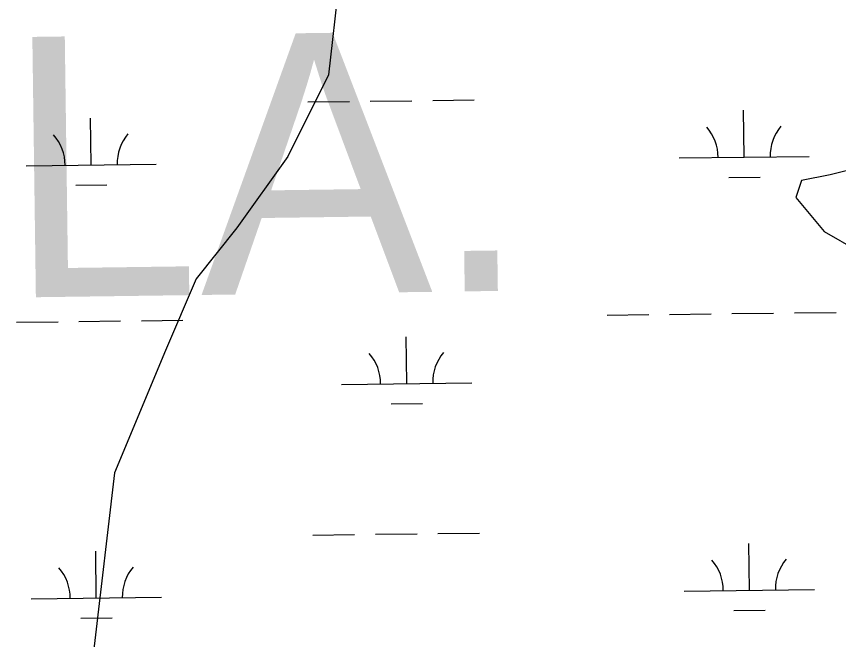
# Model space of a CAD drawing. Extents: x 3694830 to 3732949, y 415201 to 440970.
# Drawn here: x 3724297 to 3724928, y 430810 to 431289 of the extents above; entities that cross this region are included whole.
import ezdxf

# ---------------------------------------------------------------- set-up
doc = ezdxf.new("R2010")
doc.units = 0
for name, color, linetype in [('V-TOPO-GNAM-IDEN', 7, 'Continuous'), ('V-TOPO-SHOR', 7, 'Continuous'), ('V-WETL-SWMP', 7, 'Continuous')]:
    doc.layers.add(name, color=color, linetype=linetype)

msp = doc.modelspace()

# ---------------------------------------------------------------- linework, layer by layer
at = {"layer": 'V-TOPO-SHOR'}
for p, q in [((3724939.22, 431171.72), (3724921.79, 431167.36)), ((3724921.79, 431167.36), (3724899.99, 431163)), ((3724899.99, 431163), (3724895.63, 431149.91)), ((3724895.63, 431149.91), (3724917.43, 431123.74)), ((3724917.43, 431123.74), (3724978.46, 431088.84))]:
    msp.add_line(p, q, dxfattribs=at)
msp.add_lwpolyline([(3724526.02, 431413.18), (3724544.34, 431314.59), (3724536.5, 431244.08), (3724505.16, 431181.4), (3724465.99, 431126.56), (3724434.65, 431087.39), (3724411.15, 431032.54), (3724371.98, 430938.53), (3724356.31, 430805.34), (3724348.47, 430734.83), (3724356.31, 430625.15)], dxfattribs=at)
at = {"layer": 'V-WETL-SWMP'}
for p, q in [((3724520.46, 431223.34), (3724552.46, 431223.72)), ((3724568.46, 431223.91), (3724600.46, 431224.29)), ((3724616.46, 431224.48), (3724648.45, 431224.86)), ((3724855.84, 431180.9), (3724855.41, 431216.9)), ((3724353.96, 431174.92), (3724353.53, 431210.91)), ((3724805.84, 431180.31), (3724905.83, 431181.5)), ((3724303.97, 431174.32), (3724403.96, 431175.51)), ((3724939.22, 431171.72), (3724921.79, 431167.36)), ((3724844.02, 431165.33), (3724868.02, 431165.62)), ((3724921.79, 431167.36), (3724899.99, 431163)), ((3724342.15, 431159.34), (3724366.15, 431159.63)), ((3724899.99, 431163), (3724895.63, 431149.91)), ((3724895.63, 431149.91), (3724917.43, 431123.74)), ((3724917.43, 431123.74), (3724978.46, 431088.84)), ((3724750.43, 431059.57), (3724782.43, 431059.95)), ((3724798.43, 431060.14), (3724830.43, 431060.52)), ((3724846.42, 431060.71), (3724878.42, 431061.09)), ((3724894.42, 431061.28), (3724926.42, 431061.67)), ((3724296.56, 431054.15), (3724328.55, 431054.53)), ((3724344.55, 431054.73), (3724376.55, 431055.11)), ((3724392.55, 431055.3), (3724424.55, 431055.68)), ((3724596.46, 431006.98), (3724596.03, 431042.98)), ((3724546.46, 431006.39), (3724646.45, 431007.58)), ((3724584.64, 430991.41), (3724608.64, 430991.7)), ((3724524.43, 430890.68), (3724556.43, 430891.07)), ((3724572.43, 430891.26), (3724604.42, 430891.64)), ((3724620.42, 430891.83), (3724652.42, 430892.21)), ((3724859.8, 430848.25), (3724859.37, 430884.25)), ((3724357.93, 430842.27), (3724357.5, 430878.26)), ((3724809.81, 430847.66), (3724909.8, 430848.85)), ((3724307.93, 430841.67), (3724407.93, 430842.86)), ((3724847.99, 430832.68), (3724871.99, 430832.96)), ((3724346.12, 430826.69), (3724370.11, 430826.98))]:
    msp.add_line(p, q, dxfattribs=at)
for centre, start, end in [((3724800.59, 431180.72), 359.91153, 41.45519), ((3724911.07, 431182.04), 139.91153, 181.45518), ((3724298.72, 431174.73), 359.91153, 41.45519), ((3724409.2, 431176.05), 139.91153, 181.45518), ((3724541.21, 431006.8), 359.91153, 41.45519), ((3724651.69, 431008.12), 139.91153, 181.45518), ((3724804.56, 430848.07), 359.91153, 41.45519), ((3724915.04, 430849.39), 139.91153, 181.45518), ((3724302.69, 430842.08), 359.91153, 41.45519), ((3724413.16, 430843.4), 139.91153, 181.45518)]:
    msp.add_arc(centre, 35.25, start, end, dxfattribs=at)

# ---------------------------------------------------------------- texts
at = {"layer": 'V-TOPO-GNAM-IDEN'}
msp.add_text('LA.', height=200, rotation=0.78119, dxfattribs=at).set_placement((3724289.56, 431073.03))

doc.saveas('drawing.dxf')
